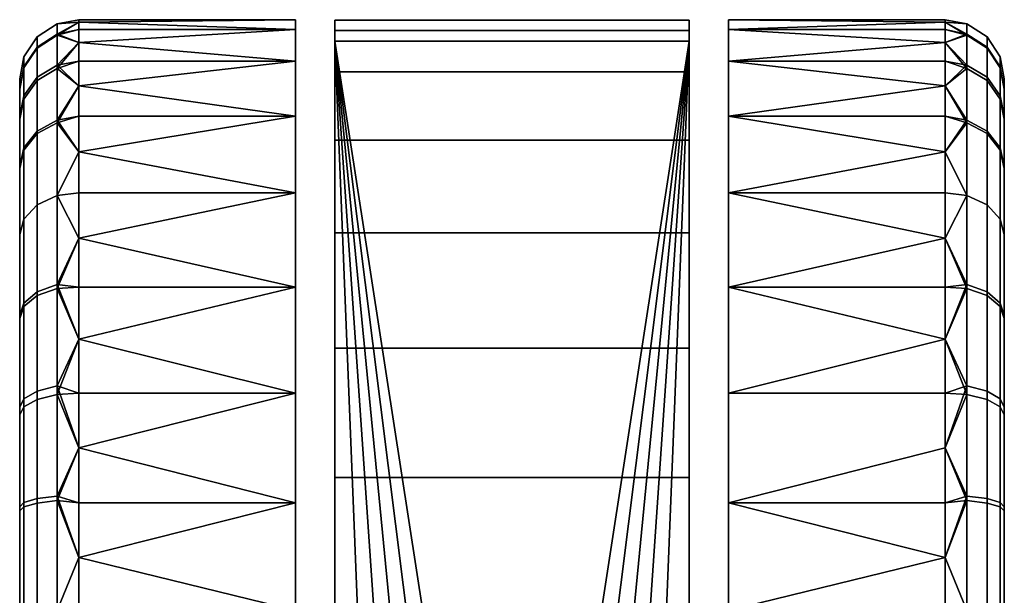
# Model space of a CAD drawing. Header units: millimetres. Extents: x -302 to 302, y -261 to 296.
# Tile 432 of 483: x -272 to -222, y 267 to 296. Entities that reach past the tile are written whole.
import ezdxf

# ---------------------------------------------------------------- set-up
doc = ezdxf.new("R2010")
doc.units = ezdxf.units.MM
for name, color, linetype in [('kolecka', 250, 'Continuous'), ('koleckadisk', 7, 'Continuous'), ('koleckaram', 7, 'Continuous')]:
    doc.layers.add(name, color=color, linetype=linetype)

msp = doc.modelspace()

# ---------------------------------------------------------------- meshes
at = {"layer": 'kolecka'}
mesh = msp.add_polyface(dxfattribs=at)
corners = [(-271.608, 286.58, 9.407), (-270.592, 287.052, 8.935), (-270.592, 282.537, 5.232), (-271.608, 282.166, 5.787), (-271.608, 290.326, 14.013), (-270.592, 290.885, 13.646), (-272.276, 289.476, 14.571), (-272.276, 285.861, 10.127), (-272.487, 288.553, 15.177), (-272.487, 285.08, 10.907), (-271.608, 293.065, 19.28), (-270.592, 293.686, 19.034), (-272.276, 292.119, 19.654), (-272.487, 291.093, 20.061), (-271.608, 294.592, 24.544), (-270.592, 295.248, 24.419), (-272.276, 293.593, 24.734), (-272.487, 292.509, 24.941), (-271.608, 295.11, 30), (-270.592, 295.778, 30), (-272.276, 294.093, 30), (-272.487, 292.988, 30), (-271.608, 294.548, 35.681), (-270.592, 295.203, 35.812), (-272.276, 293.551, 35.483), (-272.487, 292.468, 35.267), (-271.608, 292.893, 41.145), (-270.592, 293.51, 41.4), (-272.276, 291.953, 40.755), (-272.487, 290.933, 40.333), (-271.608, 290.2, 46.178), (-270.592, 290.756, 46.549), (-272.276, 289.354, 45.613), (-272.487, 288.436, 45), (-271.608, 286.58, 50.593), (-270.592, 287.052, 51.065), (-272.276, 285.861, 49.873), (-272.487, 285.08, 49.093), (-271.608, 281.975, 54.34), (-270.592, 282.342, 54.898), (-269.487, 284.896, 6.709), (-269.487, 289.278, 11.091), (-269.487, 294.829, 21.745), (-269.487, 295.866, 27.304), (-269.487, 294.829, 38.255), (-269.487, 292.636, 43.779), (-269.487, 295.866, 32.696), (-269.487, 292.636, 16.221), (-269.487, 284.896, 53.291), (-269.487, 287.201, 51.213), (-269.487, 289.278, 48.909)]
mesh.append_faces([[corners[k] for k in face] for face in [(0, 1, 2, 3), (4, 5, 1, 0), (6, 4, 0, 7), (8, 6, 7, 9), (10, 11, 5, 4), (12, 10, 4, 6), (13, 12, 6, 8), (14, 15, 11, 10), (16, 14, 10, 12), (17, 16, 12, 13), (18, 19, 15, 14), (20, 18, 14, 16), (21, 20, 16, 17), (22, 23, 19, 18), (24, 22, 18, 20), (25, 24, 20, 21), (26, 27, 23, 22), (28, 26, 22, 24), (29, 28, 24, 25), (30, 31, 27, 26), (32, 30, 26, 28), (33, 32, 28, 29), (34, 35, 31, 30), (36, 34, 30, 32), (37, 36, 32, 33), (38, 39, 35, 34), (1, 40, 2, 2), (5, 41, 1, 1), (15, 42, 11, 11), (19, 43, 15, 15), (27, 44, 23, 23), (31, 45, 27, 27), (19, 23, 46, 46), (5, 11, 47, 47), (39, 48, 35, 35), (35, 49, 50, 31)]])
mesh = msp.add_polyface(dxfattribs=at)
corners = [(-258.487, 282.404, 4.89), (-269.487, 282.404, 4.89), (-269.487, 284.896, 6.709), (-269.487, 279.766, 3.351), (-269.487, 277.03, 2.106), (-258.487, 277.03, 2.106), (-269.487, 274.242, 1.158), (-258.487, 287.201, 8.787), (-269.487, 287.201, 8.787), (-269.487, 289.278, 11.091), (-258.487, 291.097, 13.584), (-269.487, 291.097, 13.584), (-269.487, 292.636, 16.221), (-258.487, 293.881, 18.957), (-269.487, 293.881, 18.957), (-258.487, 295.487, 24.541), (-269.487, 294.829, 21.745), (-269.487, 295.487, 24.541), (-258.487, 295.487, 35.459), (-269.487, 295.866, 32.696), (-269.487, 295.487, 35.459), (-269.487, 295.987, 30), (-258.487, 295.987, 30), (-269.487, 295.866, 27.304), (-258.487, 293.881, 41.043), (-269.487, 294.829, 38.255), (-269.487, 293.881, 41.043), (-270.592, 282.537, 5.232), (-270.592, 287.052, 8.935), (-270.592, 290.885, 13.646), (-270.592, 293.686, 19.034), (-270.592, 295.248, 24.419), (-270.592, 295.778, 30), (-270.592, 295.203, 35.812), (-270.592, 293.51, 41.4), (-270.592, 290.756, 46.549), (-269.487, 291.097, 46.416), (-269.487, 292.636, 43.779), (-269.487, 289.278, 48.909), (-270.592, 287.052, 51.065), (-269.487, 284.896, 53.291), (-269.487, 287.201, 51.213), (-270.592, 282.342, 54.898), (-269.487, 282.404, 55.11), (-270.592, 276.953, 57.698), (-269.487, 277.03, 57.894), (-269.487, 279.766, 56.649), (-269.487, 274.242, 58.842), (-270.592, 271.569, 59.261), (-269.487, 268.683, 59.879), (-269.487, 271.446, 59.499)]
mesh.append_faces([[corners[k] for k in face] for face in [(0, 1, 2, 2), (0, 3, 1, 1), (4, 5, 6, 6), (7, 2, 8, 8), (7, 8, 9, 9), (10, 11, 12, 12), (13, 12, 14, 14), (11, 10, 9, 9), (15, 16, 17, 17), (18, 19, 20, 20), (21, 22, 23, 23), (24, 25, 26, 26), (27, 2, 1, 1), (28, 8, 2, 2), (29, 11, 9, 9), (29, 12, 11, 11), (28, 9, 8, 8), (27, 1, 3, 3), (30, 16, 14, 14), (31, 17, 16, 16), (32, 21, 23, 23), (32, 19, 21, 21), (31, 23, 17, 17), (33, 25, 20, 20), (34, 26, 25, 25), (35, 36, 37, 37), (35, 38, 36, 36), (34, 37, 26, 26), (33, 20, 19, 19), (30, 14, 12, 12), (39, 40, 41, 41), (42, 43, 40, 40), (44, 45, 46, 46), (44, 47, 45, 45), (42, 46, 43, 43), (48, 49, 50, 50)]])
mesh = msp.add_polyface(dxfattribs=at)
corners = [(-258.487, 265.987), (-269.487, 268.683, 0.121), (-269.487, 271.446, 0.501), (-258.487, 271.446, 0.501), (-269.487, 274.242, 1.158), (-258.487, 277.03, 2.106), (-269.487, 277.03, 2.106), (-269.487, 279.766, 3.351), (-258.487, 282.404, 4.89), (-258.487, 287.201, 8.787), (-269.487, 284.896, 6.709), (-258.487, 291.097, 13.584), (-269.487, 289.278, 11.091), (-258.487, 293.881, 18.957), (-269.487, 292.636, 16.221), (-258.487, 295.487, 24.541), (-269.487, 295.487, 24.541), (-269.487, 295.866, 27.304), (-258.487, 295.987, 30), (-269.487, 295.987, 30), (-269.487, 295.866, 32.696), (-258.487, 295.487, 35.459), (-269.487, 293.881, 18.957), (-269.487, 294.829, 21.745), (-258.487, 293.881, 41.043), (-269.487, 293.881, 41.043), (-269.487, 292.636, 43.779), (-258.487, 291.097, 46.416), (-269.487, 291.097, 46.416), (-269.487, 289.278, 48.909), (-258.487, 287.201, 51.213), (-258.487, 282.404, 55.11), (-269.487, 282.404, 55.11), (-269.487, 279.766, 56.649), (-258.487, 277.03, 57.894), (-269.487, 277.03, 57.894), (-269.487, 274.242, 58.842), (-258.487, 271.446, 59.499), (-269.487, 287.201, 51.213), (-269.487, 284.896, 53.291), (-269.487, 295.487, 35.459), (-269.487, 294.829, 38.255), (-269.487, 268.683, 59.879), (-269.487, 265.987, 60), (-258.487, 265.987, 60), (-269.487, 271.446, 59.499), (-258.487, 282.404, 4.89), (-258.487, 271.446, 0.501), (-258.487, 277.03, 2.106), (-258.487, 287.201, 8.787), (-258.487, 291.097, 13.584), (-258.487, 295.487, 24.541), (-258.487, 293.881, 18.957), (-258.487, 295.487, 35.459), (-258.487, 295.987, 30), (-258.487, 271.446, 59.499), (-258.487, 282.404, 55.11), (-258.487, 277.03, 57.894), (-258.487, 265.987, 60), (-258.487, 260.529, 59.499), (-258.487, 291.097, 46.416), (-258.487, 293.881, 41.043), (-258.487, 287.201, 51.213), (-236.487, 249.571, 55.11), (-236.487, 260.529, 59.499), (-236.487, 282.404, 55.11)]
mesh.append_faces([[corners[k] for k in face] for face in [(0, 1, 2, 3), (3, 2, 4, 5), (5, 6, 7, 8), (9, 8, 10, 10), (11, 9, 12, 12), (13, 11, 14, 14), (15, 16, 17, 18), (18, 19, 20, 21), (13, 22, 23, 15), (24, 25, 26, 27), (27, 28, 29, 30), (31, 32, 33, 34), (34, 35, 36, 37), (30, 38, 39, 31), (21, 40, 41, 24), (37, 42, 43, 44), (30, 29, 38, 38), (28, 27, 26, 26), (31, 39, 32, 32), (37, 45, 42, 42), (45, 37, 36, 36), (35, 34, 33, 33), (46, 47, 48, 48), (49, 50, 46, 46), (51, 50, 52, 52), (53, 46, 51, 51), (50, 51, 46, 46), (54, 53, 51, 51), (55, 56, 57, 57), (58, 59, 55, 55), (59, 56, 55, 55), (60, 53, 61, 61), (60, 62, 56, 56), (53, 60, 56, 56), (56, 46, 53, 53), (63, 64, 65, 65)]])
mesh = msp.add_polyface(dxfattribs=at)
corners = [(-236.487, 287.201, 8.787), (-236.487, 291.097, 13.584), (-225.487, 289.278, 11.091), (-225.487, 287.201, 8.787), (-236.487, 293.881, 18.957), (-225.487, 292.636, 16.221), (-236.487, 295.487, 24.541), (-236.487, 295.987, 30), (-225.487, 295.866, 27.304), (-225.487, 295.487, 24.541), (-236.487, 295.487, 35.459), (-225.487, 295.866, 32.696), (-225.487, 295.987, 30), (-225.487, 294.829, 21.745), (-225.487, 293.881, 18.957), (-236.487, 293.881, 41.043), (-236.487, 291.097, 46.416), (-225.487, 292.636, 43.779), (-225.487, 293.881, 41.043), (-236.487, 287.201, 51.213), (-225.487, 289.278, 48.909), (-225.487, 291.097, 46.416), (-225.487, 294.829, 38.255), (-225.487, 295.487, 35.459), (-225.487, 291.097, 13.584), (-225.487, 287.201, 51.213), (-224.383, 290.885, 13.646), (-224.383, 287.052, 8.935), (-224.383, 293.686, 19.034), (-224.383, 295.248, 24.419), (-224.383, 295.778, 30), (-224.383, 295.203, 35.812), (-224.383, 293.51, 41.4), (-224.383, 290.756, 46.549), (-236.487, 287.201, 8.787), (-236.487, 282.404, 4.89), (-236.487, 291.097, 13.584), (-236.487, 295.487, 24.541), (-236.487, 293.881, 18.957), (-236.487, 295.487, 35.459), (-236.487, 295.987, 30), (-236.487, 291.097, 46.416), (-236.487, 293.881, 41.043), (-236.487, 282.404, 55.11), (-236.487, 287.201, 51.213)]
mesh.append_faces([[corners[k] for k in face] for face in [(0, 1, 2, 3), (4, 5, 1, 1), (6, 7, 8, 9), (7, 10, 11, 12), (4, 6, 13, 14), (15, 16, 17, 18), (16, 19, 20, 21), (10, 15, 22, 23), (1, 5, 24, 24), (4, 14, 5, 5), (24, 2, 1, 1), (6, 9, 13, 13), (10, 23, 11, 11), (12, 8, 7, 7), (15, 18, 22, 22), (19, 25, 20, 20), (21, 17, 16, 16), (26, 2, 24, 24), (26, 24, 5, 5), (27, 3, 2, 2), (28, 14, 13, 13), (29, 13, 9, 9), (30, 8, 12, 12), (30, 12, 11, 11), (29, 9, 8, 8), (31, 23, 22, 22), (32, 22, 18, 18), (33, 17, 21, 21), (34, 35, 36, 36), (37, 38, 36, 36), (39, 37, 35, 35), (36, 35, 37, 37), (40, 37, 39, 39), (41, 42, 39, 39), (41, 43, 44, 44), (39, 43, 41, 41)]])
mesh = msp.add_polyface(dxfattribs=at)
corners = [(-223.366, 290.326, 14.013), (-223.366, 286.58, 9.407), (-224.383, 287.052, 8.935), (-224.383, 290.885, 13.646), (-222.698, 289.476, 14.571), (-222.698, 285.861, 10.127), (-222.487, 288.553, 15.177), (-222.487, 285.08, 10.907), (-223.366, 293.065, 19.28), (-224.383, 293.686, 19.034), (-222.698, 292.119, 19.654), (-222.487, 291.093, 20.061), (-223.366, 294.592, 24.544), (-224.383, 295.248, 24.419), (-222.698, 293.593, 24.734), (-222.487, 292.509, 24.941), (-223.366, 295.11, 30), (-224.383, 295.778, 30), (-222.698, 294.093, 30), (-222.487, 292.988, 30), (-223.366, 294.548, 35.681), (-224.383, 295.203, 35.812), (-222.698, 293.551, 35.483), (-222.487, 292.468, 35.267), (-223.366, 292.893, 41.145), (-224.383, 293.51, 41.4), (-222.698, 291.953, 40.755), (-222.487, 290.933, 40.333), (-223.366, 290.2, 46.178), (-224.383, 290.756, 46.549), (-222.698, 289.354, 45.613), (-222.487, 288.436, 45), (-223.366, 286.58, 50.593), (-224.383, 287.052, 51.065), (-222.698, 285.861, 49.873), (-222.487, 285.08, 49.093), (-225.487, 291.097, 46.416), (-225.487, 289.278, 48.909), (-225.487, 293.881, 41.043), (-225.487, 292.636, 43.779), (-225.487, 295.866, 32.696), (-225.487, 295.487, 35.459), (-225.487, 292.636, 16.221), (-225.487, 293.881, 18.957), (-225.487, 289.278, 11.091), (-225.487, 294.829, 21.745), (-225.487, 295.866, 27.304), (-225.487, 294.829, 38.255), (-225.487, 287.201, 51.213)]
mesh.append_faces([[corners[k] for k in face] for face in [(0, 1, 2, 3), (4, 5, 1, 0), (6, 7, 5, 4), (8, 0, 3, 9), (10, 4, 0, 8), (11, 6, 4, 10), (12, 8, 9, 13), (14, 10, 8, 12), (15, 11, 10, 14), (16, 12, 13, 17), (18, 14, 12, 16), (19, 15, 14, 18), (20, 16, 17, 21), (22, 18, 16, 20), (23, 19, 18, 22), (24, 20, 21, 25), (26, 22, 20, 24), (27, 23, 22, 26), (28, 24, 25, 29), (30, 26, 24, 28), (31, 27, 26, 30), (32, 28, 29, 33), (34, 30, 28, 32), (35, 31, 30, 34), (29, 36, 37, 37), (25, 38, 39, 39), (21, 40, 41, 41), (9, 42, 43, 43), (3, 2, 44, 44), (13, 9, 45, 45), (17, 13, 46, 46), (25, 21, 47, 47), (29, 25, 39, 39), (17, 40, 21, 21), (3, 42, 9, 9), (33, 29, 37, 48)]])
mesh = msp.add_polyface(dxfattribs=at)
corners = [(-236.487, 277.03, 2.106), (-236.487, 282.404, 4.89), (-225.487, 279.766, 3.351), (-225.487, 277.03, 2.106), (-225.487, 284.896, 6.709), (-225.487, 282.404, 4.89), (-236.487, 287.201, 8.787), (-236.487, 282.404, 55.11), (-236.487, 277.03, 57.894), (-225.487, 279.766, 56.649), (-225.487, 282.404, 55.11), (-236.487, 287.201, 51.213), (-225.487, 284.896, 53.291), (-225.487, 287.201, 51.213), (-225.487, 287.201, 8.787), (-225.487, 277.03, 57.894), (-223.366, 282.166, 5.787), (-223.366, 277.132, 3.095), (-224.383, 277.388, 2.477), (-224.383, 282.537, 5.232), (-222.698, 281.601, 6.633), (-222.698, 276.743, 4.034), (-222.487, 280.988, 7.551), (-222.487, 276.32, 5.054), (-223.366, 286.58, 9.407), (-224.383, 287.052, 8.935), (-222.698, 285.861, 10.127), (-222.487, 285.08, 10.907), (-223.366, 281.975, 54.34), (-223.366, 286.58, 50.593), (-224.383, 287.052, 51.065), (-224.383, 282.342, 54.898), (-222.698, 281.417, 53.49), (-222.698, 285.861, 49.873), (-222.487, 280.81, 52.567), (-222.487, 285.08, 49.093), (-223.366, 276.707, 57.077), (-224.383, 276.953, 57.698), (-222.698, 276.333, 56.131), (-222.487, 275.926, 55.104), (-225.487, 274.242, 1.158), (-236.487, 271.446, 59.499), (-236.487, 277.03, 57.894), (-236.487, 282.404, 55.11), (-236.487, 295.487, 35.459), (-236.487, 282.404, 4.89)]
mesh.append_faces([[corners[k] for k in face] for face in [(0, 1, 2, 3), (1, 4, 5, 5), (1, 5, 2, 2), (6, 4, 1, 1), (7, 8, 9, 10), (11, 7, 12, 13), (6, 14, 4, 4), (7, 10, 12, 12), (15, 9, 8, 8), (16, 17, 18, 19), (20, 21, 17, 16), (22, 23, 21, 20), (24, 16, 19, 25), (26, 20, 16, 24), (27, 22, 20, 26), (28, 29, 30, 31), (32, 33, 29, 28), (34, 35, 33, 32), (36, 28, 31, 37), (38, 32, 28, 36), (39, 34, 32, 38), (18, 40, 3, 3), (18, 3, 2, 2), (19, 5, 4, 4), (25, 4, 14, 14), (19, 2, 5, 5), (25, 19, 4, 4), (18, 2, 19, 19), (30, 13, 12, 12), (31, 12, 10, 10), (37, 9, 15, 15), (31, 10, 9, 9), (31, 30, 12, 12), (37, 31, 9, 9), (41, 42, 43, 43), (43, 44, 45, 45)]])
mesh = msp.add_polyface(dxfattribs=at)
corners = [(-271.608, 271.668, 1.439), (-270.592, 271.799, 0.783), (-270.592, 265.987, 0.211), (-271.608, 265.987, 0.879), (-272.276, 271.47, 2.436), (-272.276, 265.987, 1.896), (-272.487, 271.255, 3.519), (-272.487, 265.987, 3), (-271.608, 277.132, 3.095), (-270.592, 277.388, 2.477), (-272.276, 276.743, 4.034), (-272.487, 276.32, 5.054), (-271.608, 282.166, 5.787), (-270.592, 282.537, 5.232), (-272.276, 281.601, 6.633), (-272.487, 280.988, 7.551), (-272.276, 285.861, 10.127), (-271.608, 286.58, 9.407), (-272.487, 285.08, 10.907), (-272.276, 281.417, 53.49), (-271.608, 281.975, 54.34), (-271.608, 286.58, 50.593), (-272.276, 285.861, 49.873), (-272.487, 280.81, 52.567), (-272.487, 285.08, 49.093), (-271.608, 276.707, 57.077), (-270.592, 276.953, 57.698), (-270.592, 282.342, 54.898), (-272.276, 276.333, 56.131), (-272.487, 275.926, 55.104), (-271.608, 271.444, 58.605), (-270.592, 271.569, 59.261), (-272.276, 271.253, 57.606), (-272.487, 271.046, 56.521), (-271.608, 265.987, 59.122), (-270.592, 265.987, 59.79), (-272.276, 265.987, 58.105), (-272.487, 265.987, 57.001), (-269.487, 268.683, 0.121), (-269.487, 265.987), (-269.487, 271.446, 0.501), (-269.487, 277.03, 2.106), (-269.487, 274.242, 1.158), (-269.487, 279.766, 3.351), (-269.487, 279.766, 56.649), (-269.487, 265.987, 60), (-269.487, 268.683, 59.879), (-269.487, 274.242, 58.842), (-269.487, 271.446, 59.499)]
mesh.append_faces([[corners[k] for k in face] for face in [(0, 1, 2, 3), (4, 0, 3, 5), (6, 4, 5, 7), (8, 9, 1, 0), (10, 8, 0, 4), (11, 10, 4, 6), (12, 13, 9, 8), (14, 12, 8, 10), (15, 14, 10, 11), (16, 17, 12, 14), (18, 16, 14, 15), (19, 20, 21, 22), (23, 19, 22, 24), (25, 26, 27, 20), (28, 25, 20, 19), (29, 28, 19, 23), (30, 31, 26, 25), (32, 30, 25, 28), (33, 32, 28, 29), (34, 35, 31, 30), (36, 34, 30, 32), (37, 36, 32, 33), (2, 38, 39, 39), (1, 40, 38, 38), (9, 41, 42, 42), (9, 43, 41, 41), (1, 42, 40, 40), (1, 38, 2, 2), (9, 42, 1, 1), (9, 13, 43, 43), (26, 44, 27, 27), (45, 46, 35, 35), (31, 35, 46, 46), (47, 26, 31, 31), (48, 47, 31, 31)]])
mesh = msp.add_polyface(dxfattribs=at)
corners = [(-269.487, 268.683, 0.121), (-258.487, 265.987), (-269.487, 265.987), (-269.487, 265.987, 60), (-269.487, 263.292, 59.879), (-258.487, 265.987, 60), (-258.487, 260.529, 59.499), (-269.487, 260.529, 59.499), (-269.487, 257.733, 58.842), (-269.487, 254.945, 57.894), (-258.487, 254.945, 57.894), (-258.487, 254.945, 2.106), (-269.487, 254.945, 2.106), (-269.487, 257.733, 1.158), (-258.487, 260.529, 0.501), (-269.487, 260.529, 0.501), (-269.487, 263.292, 0.121), (-271.608, 260.306, 58.561), (-270.592, 260.176, 59.216), (-270.592, 265.987, 59.79), (-271.608, 265.987, 59.122), (-272.276, 260.505, 57.563), (-272.276, 265.987, 58.105), (-272.487, 260.72, 56.48), (-272.487, 265.987, 57.001), (-271.608, 254.843, 56.906), (-270.592, 254.587, 57.523), (-272.276, 255.232, 55.966), (-272.487, 255.655, 54.946), (-271.608, 260.531, 1.395), (-270.592, 260.406, 0.738), (-270.592, 255.022, 2.302), (-271.608, 255.268, 2.923), (-272.276, 260.722, 2.394), (-272.276, 255.642, 3.869), (-272.487, 260.929, 3.478), (-272.487, 256.049, 4.895), (-271.608, 265.987, 0.879), (-270.592, 265.987, 0.211), (-272.276, 265.987, 1.896), (-272.487, 265.987, 3), (-258.487, 271.446, 0.501), (-258.487, 249.571, 4.89), (-258.487, 260.529, 0.501), (-258.487, 249.571, 55.11), (-258.487, 282.404, 4.89), (-258.487, 282.404, 55.11), (-258.487, 260.529, 59.499), (-258.487, 265.987)]
mesh.append_faces([[corners[k] for k in face] for face in [(0, 1, 2, 2), (3, 4, 5, 5), (6, 5, 4, 4), (6, 4, 7, 7), (6, 8, 9, 10), (6, 7, 8, 8), (11, 12, 13, 14), (14, 15, 16, 1), (14, 13, 15, 15), (1, 16, 2, 2), (17, 18, 19, 20), (21, 17, 20, 22), (23, 21, 22, 24), (25, 26, 18, 17), (27, 25, 17, 21), (28, 27, 21, 23), (29, 30, 31, 32), (33, 29, 32, 34), (35, 33, 34, 36), (37, 38, 30, 29), (39, 37, 29, 33), (40, 39, 33, 35), (18, 7, 4, 4), (18, 8, 7, 7), (26, 9, 8, 8), (18, 4, 19, 19), (26, 8, 18, 18), (30, 15, 13, 13), (38, 2, 16, 16), (38, 16, 15, 30), (13, 31, 30, 30), (3, 19, 4, 4), (41, 42, 43, 43), (44, 42, 45, 45), (44, 46, 47, 47), (48, 41, 43, 43)]])
mesh = msp.add_polyface(dxfattribs=at)
corners = [(-258.487, 282.404, 4.89), (-258.487, 282.404, 55.11), (-258.487, 249.571, 55.11), (-258.487, 271.446, 0.501), (-258.487, 249.571, 4.89), (-236.487, 260.529, 59.499), (-225.487, 263.292, 59.879), (-236.487, 265.987, 60), (-236.487, 254.945, 57.894), (-225.487, 254.945, 57.894), (-225.487, 257.733, 58.842), (-236.487, 249.571, 55.11), (-225.487, 252.208, 56.649), (-236.487, 244.774, 51.213), (-225.487, 247.078, 53.291), (-225.487, 249.571, 55.11), (-225.487, 244.774, 51.213), (-236.487, 240.877, 46.416), (-225.487, 242.697, 48.909), (-236.487, 238.094, 41.043), (-225.487, 239.339, 43.779), (-225.487, 240.877, 46.416), (-236.487, 236.488, 35.459), (-236.487, 235.987, 30), (-225.487, 236.109, 32.696), (-225.487, 236.488, 35.459), (-236.487, 236.488, 24.541), (-225.487, 236.109, 27.304), (-225.487, 235.987, 30), (-225.487, 237.146, 38.255), (-225.487, 238.094, 41.043), (-236.487, 238.094, 18.957), (-236.487, 240.877, 13.584), (-225.487, 239.339, 16.221), (-225.487, 238.094, 18.957), (-236.487, 244.774, 8.787), (-225.487, 244.774, 8.787), (-225.487, 242.697, 11.091), (-236.487, 249.571, 4.89), (-236.487, 254.945, 2.106), (-225.487, 252.208, 3.351), (-225.487, 249.571, 4.89), (-236.487, 260.529, 0.501), (-225.487, 257.733, 1.158), (-225.487, 254.945, 2.106), (-225.487, 247.078, 6.709), (-225.487, 237.146, 21.745), (-225.487, 236.488, 24.541), (-236.487, 265.987), (-225.487, 263.292, 0.121), (-225.487, 260.529, 0.501), (-225.487, 240.877, 13.584), (-236.487, 249.571, 4.89), (-236.487, 240.877, 13.584), (-236.487, 236.488, 24.541), (-236.487, 238.094, 18.957), (-236.487, 244.774, 8.787), (-236.487, 271.446, 0.501), (-236.487, 260.529, 0.501), (-236.487, 254.945, 2.106), (-236.487, 249.571, 55.11), (-236.487, 282.404, 4.89), (-236.487, 236.488, 35.459), (-236.487, 240.877, 46.416), (-236.487, 238.094, 41.043), (-236.487, 235.987, 30), (-236.487, 244.774, 51.213), (-236.487, 254.945, 57.894), (-236.487, 260.529, 59.499), (-236.487, 265.987, 60), (-236.487, 271.446, 59.499)]
mesh.append_faces([[corners[k] for k in face] for face in [(0, 1, 2, 2), (3, 0, 4, 4), (5, 6, 7, 7), (5, 8, 9, 10), (8, 11, 12, 9), (11, 13, 14, 15), (16, 14, 13, 13), (13, 17, 18, 16), (17, 19, 20, 21), (22, 23, 24, 25), (23, 26, 27, 28), (19, 22, 29, 30), (31, 32, 33, 34), (32, 35, 36, 37), (38, 39, 40, 41), (39, 42, 43, 44), (35, 38, 45, 36), (26, 31, 46, 47), (42, 48, 49, 50), (25, 29, 22, 22), (37, 51, 32, 32), (52, 53, 54, 54), (53, 55, 54, 54), (52, 56, 53, 53), (57, 58, 52, 52), (58, 59, 52, 52), (54, 60, 52, 52), (60, 61, 52, 52), (60, 62, 63, 63), (62, 64, 63, 63), (62, 54, 65, 65), (60, 63, 66, 66), (60, 67, 68, 68), (62, 60, 54, 54), (69, 70, 68, 68)]])
mesh = msp.add_polyface(dxfattribs=at)
corners = [(-225.487, 268.683, 0.121), (-225.487, 265.987), (-236.487, 265.987), (-236.487, 271.446, 0.501), (-225.487, 271.446, 0.501), (-236.487, 277.03, 2.106), (-225.487, 277.03, 2.106), (-225.487, 274.242, 1.158), (-236.487, 277.03, 57.894), (-236.487, 271.446, 59.499), (-225.487, 274.242, 58.842), (-225.487, 277.03, 57.894), (-236.487, 265.987, 60), (-225.487, 265.987, 60), (-225.487, 268.683, 59.879), (-225.487, 271.446, 59.499), (-223.366, 271.668, 1.439), (-223.366, 265.987, 0.879), (-224.383, 265.987, 0.211), (-224.383, 271.799, 0.783), (-222.698, 271.47, 2.436), (-222.698, 265.987, 1.896), (-222.487, 271.255, 3.519), (-222.487, 265.987, 3), (-223.366, 277.132, 3.095), (-224.383, 277.388, 2.477), (-222.698, 276.743, 4.034), (-222.487, 276.32, 5.054), (-223.366, 271.444, 58.605), (-223.366, 276.707, 57.077), (-224.383, 276.953, 57.698), (-224.383, 271.569, 59.261), (-222.698, 271.253, 57.606), (-222.698, 276.333, 56.131), (-222.487, 271.046, 56.521), (-222.487, 275.926, 55.104), (-223.366, 265.987, 59.122), (-224.383, 265.987, 59.79), (-222.698, 265.987, 58.105), (-222.487, 265.987, 57.001), (-236.487, 265.987), (-236.487, 260.529, 0.501), (-236.487, 271.446, 0.501), (-236.487, 282.404, 4.89), (-236.487, 277.03, 2.106), (-236.487, 249.571, 55.11), (-236.487, 282.404, 55.11), (-236.487, 260.529, 59.499), (-236.487, 271.446, 59.499), (-236.487, 249.571, 4.89)]
mesh.append_faces([[corners[k] for k in face] for face in [(0, 1, 2, 2), (2, 3, 4, 0), (3, 5, 6, 7), (3, 7, 4, 4), (8, 9, 10, 11), (9, 12, 13, 14), (9, 14, 15, 15), (15, 10, 9, 9), (16, 17, 18, 19), (20, 21, 17, 16), (22, 23, 21, 20), (24, 16, 19, 25), (26, 20, 16, 24), (27, 22, 20, 26), (28, 29, 30, 31), (32, 33, 29, 28), (34, 35, 33, 32), (36, 28, 31, 37), (38, 32, 28, 36), (39, 34, 32, 38), (18, 1, 0, 0), (19, 0, 4, 4), (19, 4, 7, 7), (19, 18, 0, 0), (25, 19, 7, 7), (30, 11, 10, 10), (31, 15, 14, 14), (13, 37, 14, 14), (31, 14, 37, 37), (10, 31, 30, 30), (15, 31, 10, 10), (40, 41, 42, 42), (43, 44, 42, 42), (43, 45, 46, 46), (47, 48, 46, 46), (42, 49, 43, 43)]])
at = {"layer": 'koleckadisk'}
mesh = msp.add_polyface(dxfattribs=at)
corners = [(-222.487, 239.507, 24.733), (-222.487, 241.042, 19.667), (-222.487, 243.538, 15), (-222.487, 238.987, 30), (-222.487, 239.466, 35.059), (-222.487, 251.164, 7.433), (-222.487, 256.049, 4.895), (-222.487, 260.929, 3.478), (-222.487, 246.895, 10.907), (-222.487, 260.72, 56.48), (-222.487, 280.987, 7.551), (-222.487, 243.421, 44.823), (-222.487, 240.883, 39.939), (-222.487, 250.988, 52.449), (-222.487, 246.895, 49.092), (-222.487, 255.655, 54.946), (-222.487, 265.987, 57.001), (-222.487, 271.046, 56.521), (-222.487, 271.255, 3.519), (-222.487, 276.32, 5.054), (-222.487, 288.553, 15.177), (-222.487, 292.508, 24.941), (-222.487, 291.093, 20.061), (-222.487, 285.08, 10.907), (-222.487, 292.468, 35.267), (-222.487, 280.81, 52.567), (-222.487, 288.436, 45), (-222.487, 285.08, 49.093), (-222.487, 275.926, 55.104), (-222.487, 290.933, 40.333), (-222.487, 292.988, 30), (-222.487, 265.987, 3), (-272.487, 239.507, 24.733), (-272.487, 243.538, 15), (-272.487, 241.042, 19.667), (-272.487, 238.987, 30), (-272.487, 239.466, 35.059), (-272.487, 251.164, 7.433), (-272.487, 260.929, 3.478), (-272.487, 256.049, 4.895), (-272.487, 246.895, 10.907), (-272.487, 260.72, 56.48), (-272.487, 280.987, 7.551), (-272.487, 243.421, 44.823), (-272.487, 240.883, 39.939), (-272.487, 246.895, 49.092), (-272.487, 250.988, 52.449), (-272.487, 255.655, 54.946), (-272.487, 265.987, 57.001), (-272.487, 271.046, 56.521), (-272.487, 271.255, 3.519), (-272.487, 276.32, 5.054), (-272.487, 292.508, 24.941), (-272.487, 288.553, 15.177), (-272.487, 291.093, 20.061), (-272.487, 285.08, 10.907), (-272.487, 292.468, 35.267), (-272.487, 280.81, 52.567), (-272.487, 285.08, 49.093), (-272.487, 288.436, 45), (-272.487, 275.926, 55.104), (-272.487, 290.933, 40.333), (-272.487, 292.988, 30), (-272.487, 265.987, 3)]
mesh.append_faces([[corners[k] for k in face] for face in [(0, 1, 2, 2), (3, 0, 4, 4), (5, 0, 2, 2), (5, 6, 7, 7), (4, 0, 5, 5), (5, 2, 8, 8), (9, 5, 10, 10), (11, 12, 4, 4), (11, 13, 14, 14), (13, 11, 4, 4), (9, 15, 13, 13), (5, 13, 4, 4), (5, 9, 13, 13), (16, 9, 17, 17), (7, 18, 5, 5), (10, 5, 18, 18), (18, 19, 10, 10), (10, 17, 9, 9), (10, 20, 21, 21), (20, 22, 21, 21), (23, 20, 10, 10), (10, 21, 24, 24), (25, 26, 27, 27), (25, 28, 17, 17), (10, 25, 17, 17), (10, 26, 25, 25), (24, 29, 26, 26), (10, 24, 26, 26), (24, 21, 30, 30), (31, 18, 7, 7), (32, 33, 34, 34), (35, 36, 32, 32), (37, 33, 32, 32), (37, 38, 39, 39), (36, 37, 32, 32), (37, 40, 33, 33), (41, 42, 37, 37), (43, 36, 44, 44), (43, 45, 46, 46), (46, 36, 43, 43), (41, 46, 47, 47), (37, 36, 46, 46), (37, 46, 41, 41), (48, 49, 41, 41), (38, 37, 50, 50), (42, 50, 37, 37), (50, 42, 51, 51), (42, 41, 49, 49), (42, 52, 53, 53), (53, 52, 54, 54), (55, 42, 53, 53), (42, 56, 52, 52), (57, 58, 59, 59), (57, 49, 60, 60), (42, 49, 57, 57), (42, 57, 59, 59), (56, 59, 61, 61), (42, 59, 56, 56), (56, 62, 52, 52), (63, 38, 50, 50)]])
at = {"layer": 'koleckaram'}
mesh = msp.add_polyface(dxfattribs=at)
corners = [(-251.022, 251.023, 67), (-249.4, 252.107, 67), (-249.4, 252.107, 63), (-251.022, 251.023, 63), (-252.106, 249.401, 67), (-252.106, 249.401, 63), (-252.487, 247.487, 67), (-252.487, 247.487, 63), (-252.106, 245.574, 67), (-252.106, 245.574, 63), (-251.022, 243.952, 67), (-251.022, 243.952, 63), (-256.487, 235.958, 30.473), (-256.487, 295.96, 28.713), (-256.487, 235.987, 28.334), (-256.487, 294.901, 22), (-256.487, 236.494, 24.086), (-256.487, 236.162, 26.202), (-256.487, 295.446, 35.673), (-256.487, 236.061, 32.606), (-256.487, 236.294, 34.728), (-256.487, 236.647, 36.822), (-256.487, 293.338, 42.327), (-256.487, 237.076, 38.9), (-256.487, 237.538, 40.959), (-256.487, 238.513, 45.049), (-256.487, 289.862, 48.166), (-256.487, 238.02, 43.012), (-256.487, 239.019, 47.082), (-256.487, 285.161, 53.073), (-256.487, 240.047, 51.113), (-256.487, 265.987, 60), (-256.487, 239.529, 49.098), (-256.487, 236.979, 22), (-256.487, 251.846, 60), (-256.487, 242.116, 59.066), (-256.487, 242.358, 60), (-256.891, 250.889, 60.605), (-256.487, 251.846, 60), (-256.862, 243.322, 60.563), (-257.209, 249.832, 61.082), (-257.168, 244.364, 61.021), (-256.487, 242.358, 60), (-257.386, 245.477, 61.347), (-257.469, 248.09, 61.473), (-257.415, 248.686, 61.392), (-257.487, 247.487, 61.5), (-257.487, 246.643, 61.5), (-237.83, 244.909, 63), (-247.487, 257.487, 63), (-257.145, 244.909, 63), (-256.785, 251.168, 63), (-257.487, 247.487, 63), (-254.559, 254.558, 63), (-256.487, 294.901, 22), (-247.487, 236.574, 22), (-249.157, 236.588, 22), (-257.487, 247.487, 63), (-257.487, 247.487, 61.5), (-257.487, 246.643, 61.5), (-257.145, 244.909, 63), (-257.386, 245.477, 61.347), (-257.168, 244.364, 61.021), (-257.469, 248.09, 61.473), (-257.415, 248.686, 61.392), (-256.785, 251.168, 63), (-257.209, 249.832, 61.082), (-255.773, 253.086, 60), (-256.891, 250.889, 60.605), (-256.487, 251.846, 60)]
mesh.append_faces([[corners[k] for k in face] for face in [(0, 1, 2, 3), (4, 0, 3, 5), (6, 4, 5, 7), (8, 6, 7, 9), (10, 8, 9, 11), (12, 13, 14, 14), (15, 16, 17, 17), (14, 13, 17, 17), (18, 19, 20, 20), (21, 18, 20, 20), (22, 21, 23, 23), (22, 23, 24, 24), (25, 26, 27, 27), (28, 29, 25, 25), (30, 31, 32, 32), (15, 33, 16, 16), (34, 35, 36, 36), (37, 38, 39, 39), (40, 37, 41, 41), (42, 39, 38, 38), (41, 37, 39, 39), (41, 43, 40, 40), (44, 45, 46, 46), (43, 46, 45, 45), (43, 47, 46, 46), (40, 43, 45, 45), (48, 49, 50, 50), (51, 52, 50, 50), (53, 51, 50, 50), (54, 55, 56, 56), (57, 58, 59, 59), (60, 61, 62, 62), (57, 59, 61, 61), (57, 61, 60, 60), (63, 57, 64, 64), (65, 64, 57, 57), (65, 66, 64, 64), (57, 63, 58, 58), (65, 67, 68, 68), (68, 67, 69, 69), (68, 66, 65, 65)]])
mesh = msp.add_polyface(dxfattribs=at)
corners = [(-238.487, 235.958, 30.473), (-238.487, 235.987, 28.334), (-238.487, 295.96, 28.713), (-238.487, 236.162, 26.202), (-238.487, 236.647, 36.822), (-238.487, 236.294, 34.728), (-238.487, 295.446, 35.673), (-238.487, 238.513, 45.049), (-238.487, 238.02, 43.012), (-238.487, 289.862, 48.166), (-238.487, 239.019, 47.082), (-238.487, 285.161, 53.073), (-238.487, 265.987, 60), (-238.487, 293.338, 42.327), (-238.487, 237.538, 40.959), (-238.487, 236.061, 32.606), (-238.487, 294.901, 22), (-238.487, 279.311, 56.879), (-238.487, 272.739, 59.23), (-256.487, 235.958, 30.473), (-256.487, 236.061, 32.606), (-256.487, 295.96, 28.713), (-256.487, 237.538, 40.959), (-256.487, 238.02, 43.012), (-256.487, 289.862, 48.166), (-256.487, 239.019, 47.082), (-256.487, 265.987, 60), (-256.487, 285.161, 53.073), (-256.487, 238.513, 45.049), (-256.487, 293.338, 42.327), (-256.487, 295.446, 35.673), (-256.487, 236.647, 36.822), (-256.487, 294.901, 22), (-256.487, 236.162, 26.202), (-256.487, 272.739, 59.23), (-256.487, 279.311, 56.879), (-248.759, 257.406, 60), (-247.487, 257.487, 60), (-256.487, 265.987, 60), (-238.487, 265.987, 60), (-238.487, 295.96, 28.713), (-238.487, 294.901, 22), (-256.487, 294.901, 22), (-256.487, 295.96, 28.713), (-238.487, 293.338, 42.327), (-238.487, 295.446, 35.673), (-256.487, 295.446, 35.673), (-256.487, 293.338, 42.327), (-238.487, 289.862, 48.166), (-256.487, 289.862, 48.166), (-238.487, 279.311, 56.879), (-238.487, 285.161, 53.073), (-256.487, 285.161, 53.073), (-256.487, 279.311, 56.879), (-238.487, 272.739, 59.23), (-256.487, 272.739, 59.23), (-250.826, 236.629, 22), (-252.494, 236.699, 22), (-256.487, 294.901, 22), (-249.157, 236.588, 22), (-254.16, 236.796, 22), (-256.487, 236.979, 22), (-245.817, 236.588, 22), (-247.487, 236.574, 22), (-238.487, 294.901, 22), (-244.148, 236.629, 22), (-242.48, 236.699, 22)]
mesh.append_faces([[corners[k] for k in face] for face in [(0, 1, 2, 2), (1, 3, 2, 2), (4, 5, 6, 6), (7, 8, 9, 9), (10, 7, 11, 11), (10, 11, 12, 12), (11, 7, 9, 9), (13, 4, 6, 6), (9, 14, 13, 13), (6, 15, 2, 2), (2, 3, 16, 16), (12, 17, 18, 18), (12, 11, 17, 17), (19, 20, 21, 21), (22, 23, 24, 24), (25, 26, 27, 27), (27, 24, 28, 28), (29, 30, 31, 31), (24, 29, 22, 22), (30, 21, 20, 20), (21, 32, 33, 33), (26, 34, 35, 35), (26, 35, 27, 27), (36, 37, 38, 38), (39, 38, 37, 37), (40, 41, 42, 43), (44, 45, 46, 47), (45, 40, 43, 46), (48, 44, 47, 49), (50, 51, 52, 53), (39, 54, 55, 38), (54, 50, 53, 55), (51, 48, 49, 52), (56, 57, 58, 58), (59, 56, 58, 58), (60, 61, 58, 58), (57, 60, 58, 58), (62, 63, 64, 64), (65, 62, 64, 64), (66, 65, 64, 64), (58, 64, 63, 63)]])
mesh = msp.add_polyface(dxfattribs=at)
corners = [(-242.868, 245.574, 67), (-243.952, 243.952, 67), (-243.952, 243.952, 63), (-242.868, 245.574, 63), (-242.487, 247.487, 67), (-242.487, 247.487, 63), (-242.868, 249.401, 67), (-242.868, 249.401, 63), (-243.952, 251.023, 67), (-243.952, 251.023, 63), (-245.574, 252.107, 67), (-245.574, 252.107, 63), (-238.487, 235.958, 30.473), (-238.487, 295.96, 28.713), (-238.487, 236.061, 32.606), (-238.487, 294.901, 22), (-238.487, 236.162, 26.202), (-238.487, 236.494, 24.086), (-238.487, 295.446, 35.673), (-238.487, 236.294, 34.728), (-238.487, 293.338, 42.327), (-238.487, 237.076, 38.9), (-238.487, 236.647, 36.822), (-238.487, 237.538, 40.959), (-238.487, 289.862, 48.166), (-238.487, 238.02, 43.012), (-238.487, 239.019, 47.082), (-238.487, 265.987, 60), (-238.487, 239.529, 49.098), (-238.487, 236.979, 22), (-238.487, 251.846, 60), (-238.487, 242.358, 60), (-238.487, 242.116, 59.066), (-238.487, 241.601, 57.086), (-238.487, 240.565, 53.11), (-238.487, 240.047, 51.113), (-237.56, 248.686, 61.392), (-237.506, 248.09, 61.473), (-237.487, 247.487, 61.5), (-237.487, 246.643, 61.5), (-237.589, 245.477, 61.347), (-238.084, 250.889, 60.605), (-237.766, 249.832, 61.082), (-237.807, 244.364, 61.021), (-238.487, 251.846, 60), (-238.112, 243.322, 60.563), (-238.487, 242.358, 60), (-237.487, 247.487, 63), (-238.189, 251.168, 63), (-237.83, 244.909, 63), (-240.416, 254.558, 63), (-243.807, 256.785, 63), (-247.487, 257.487, 63), (-238.487, 294.901, 22), (-238.487, 236.979, 22), (-240.814, 236.796, 22), (-242.48, 236.699, 22), (-237.487, 247.487, 63), (-237.487, 246.643, 61.5), (-237.487, 247.487, 61.5), (-237.589, 245.477, 61.347), (-237.83, 244.909, 63), (-237.807, 244.364, 61.021), (-237.506, 248.09, 61.473), (-237.56, 248.686, 61.392), (-238.189, 251.168, 63), (-237.766, 249.832, 61.082), (-238.487, 251.846, 60), (-239.201, 253.086, 60), (-238.084, 250.889, 60.605)]
mesh.append_faces([[corners[k] for k in face] for face in [(0, 1, 2, 3), (4, 0, 3, 5), (6, 4, 5, 7), (8, 6, 7, 9), (10, 8, 9, 11), (12, 13, 14, 14), (15, 16, 17, 17), (18, 19, 14, 14), (20, 21, 22, 22), (20, 23, 21, 21), (23, 24, 25, 25), (26, 27, 28, 28), (15, 17, 29, 29), (30, 31, 32, 32), (32, 33, 30, 30), (34, 35, 30, 30), (36, 37, 38, 38), (38, 39, 40, 40), (40, 36, 38, 38), (41, 42, 43, 43), (44, 41, 45, 45), (43, 42, 40, 40), (45, 41, 43, 43), (45, 46, 44, 44), (36, 40, 42, 42), (47, 48, 49, 49), (50, 49, 48, 48), (51, 52, 49, 49), (53, 54, 55, 55), (56, 53, 55, 55), (57, 58, 59, 59), (60, 57, 61, 61), (62, 60, 61, 61), (60, 58, 57, 57), (57, 59, 63, 63), (57, 64, 65, 65), (63, 64, 57, 57), (66, 65, 64, 64), (67, 68, 69, 69), (65, 69, 68, 68), (69, 65, 66, 66)]])

doc.saveas('drawing.dxf')
